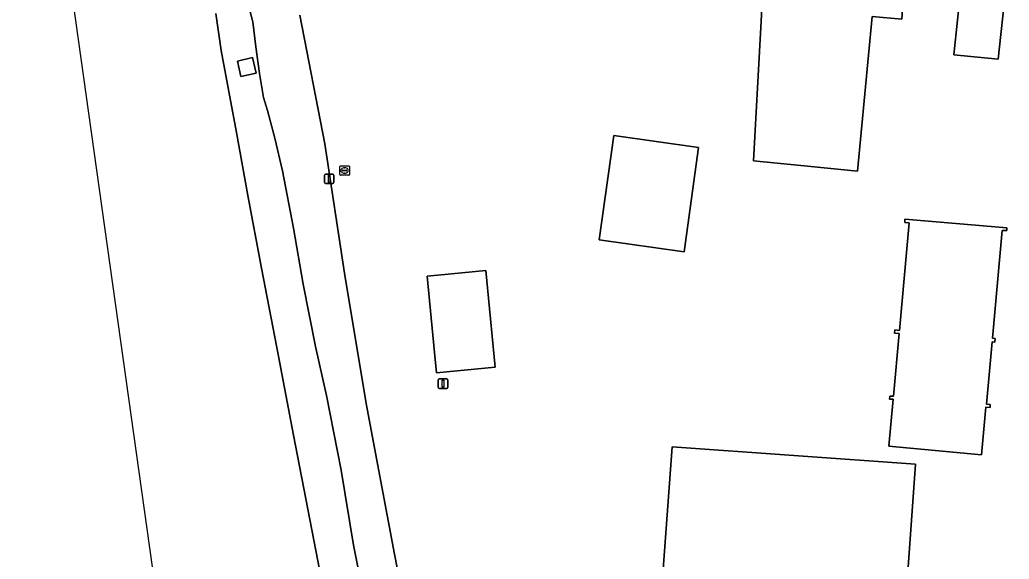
# Model space of a CAD drawing. Extents: x 156141 to 158132, y 385651 to 388333.
# Drawn here: x 156282.6 to 156387, y 386403.6 to 386460.6 of the extents above; entities that cross this region are included whole.
import ezdxf

# ---------------------------------------------------------------- set-up
doc = ezdxf.new("R2010")
doc.units = 0
for name, color, linetype in [('IMGEO_Berm_groen', 7, 'Continuous'), ('IMGEO_Erf', 7, 'Continuous'), ('IMGEO_Lichtmast', 7, 'Continuous'), ('IMGEO_Pand', 7, 'Continuous'), ('IMGEO_Rijbaan_autosnelweg', 7, 'Continuous'), ('IMGEO_Rioolput', 7, 'Continuous'), ('IMGEO_Terreindeel_gesloten', 7, 'Continuous')]:
    doc.layers.add(name, color=color, linetype=linetype)

msp = doc.modelspace()

# ---------------------------------------------------------------- linework, layer by layer
at = {"layer": 'IMGEO_Berm_groen'}
for points in [[(156306.64, 386462.49), (156307.2, 386460.39), (156307.49, 386457.74), (156307.89, 386454.92), (156308.31, 386452.39), (156308.73, 386451.01), (156309.52, 386448.09), (156310.32, 386444.63), (156311.48, 386438.58), (156312.5, 386432.67), (156313.79, 386426.08), (156314.96, 386420.92), (156316.51, 386413.03), (156317.82, 386405.13), (156319.19, 386398.22)], [(156319.19, 386398.22), (156317.82, 386405.13), (156316.51, 386413.03), (156314.96, 386420.92), (156313.79, 386426.08), (156312.5, 386432.67), (156311.48, 386438.58), (156310.32, 386444.63), (156309.52, 386448.09), (156308.73, 386451.01), (156308.31, 386452.39), (156307.89, 386454.92), (156307.49, 386457.74), (156307.2, 386460.39), (156306.64, 386462.49)], [(156303.27, 386461.27), (156303.85, 386457.36), (156305.48, 386448.68), (156306.67, 386442.03), (156308.1, 386434.37), (156309.71, 386425.99), (156311.49, 386416.74), (156313.21, 386407.83), (156314.86, 386399.29)], [(156323.07, 386399.49), (156322.14, 386404.16), (156319.17, 386420.08), (156316.86, 386433.83), (156314.78, 386447.5), (156312.14, 386461.09)]]:
    msp.add_lwpolyline(points, dxfattribs=at)
msp.add_lwpolyline([(156307.54, 386454.97), (156305.93, 386454.6), (156305.56, 386456.23), (156307.17, 386456.6)], close=True, dxfattribs=at)
at = {"layer": 'IMGEO_Erf'}
for points in [[(156365.02, 386445.22), (156360.04, 386445.71), (156361.5, 386472.02), (156366.27, 386471.71), (156366.08, 386469.17), (156376.24, 386468.45), (156375.89, 386463.46), (156375.69, 386460.67), (156372.55, 386460.93), (156371.01, 386444.62)], [(156352.71, 386436.1), (156343.75, 386437.35), (156345.29, 386448.37), (156354.25, 386447.12)], [(156374.34, 386415.56), (156374.79, 386420.52), (156374.39, 386420.55), (156374.42, 386420.87), (156374.82, 386420.84), (156375.42, 386427.48), (156374.94, 386427.52), (156374.97, 386427.84), (156375.45, 386427.8), (156376.48, 386439.16), (156376.01, 386439.19), (156376.03, 386439.53), (156386.77, 386438.63), (156386.77, 386438.33), (156386.3, 386438.36), (156385.27, 386426.96), (156385.54, 386426.94), (156385.5, 386426.56), (156385.23, 386426.59), (156384.64, 386420.01), (156385.03, 386419.98), (156385.01, 386419.66), (156384.57, 386419.7), (156384.11, 386414.67)], [(156332.78, 386423.91), (156326.58, 386423.3), (156326.37, 386425.48), (156325.58, 386433.52), (156326.73, 386433.63), (156331.78, 386434.13), (156332.57, 386426.09)]]:
    msp.add_lwpolyline(points, close=True, dxfattribs=at)
for points in [[(156386.91, 386466.22), (156385.86, 386456.43), (156381.19, 386456.91), (156382.34, 386467.92)], [(156312.14, 386461.09), (156314.78, 386447.5), (156316.86, 386433.83), (156319.17, 386420.08), (156322.14, 386404.16), (156323.07, 386399.49)], [(156350.47, 386402.08), (156351.44, 386415.52), (156377.14, 386413.67), (156376.21, 386400.81)]]:
    msp.add_lwpolyline(points, dxfattribs=at)
at = {"layer": 'IMGEO_Lichtmast'}
for p, q in [((156314.76, 386443.4), (156314.76, 386444.2)), ((156314.76, 386444.2), (156314.76, 386443.4)), ((156314.86, 386444.3), (156315.65, 386444.3)), ((156315.65, 386444.3), (156314.86, 386444.3)), ((156315.75, 386444.2), (156315.75, 386443.4)), ((156315.75, 386443.4), (156315.75, 386444.2)), ((156315.65, 386443.3), (156314.86, 386443.3)), ((156314.86, 386443.3), (156315.65, 386443.3)), ((156326.77, 386421.78), (156326.77, 386422.57)), ((156326.77, 386422.57), (156326.77, 386421.78)), ((156326.87, 386422.67), (156327.66, 386422.67)), ((156327.66, 386422.67), (156326.87, 386422.67)), ((156327.76, 386422.57), (156327.76, 386421.78)), ((156327.76, 386421.78), (156327.76, 386422.57)), ((156327.66, 386421.68), (156326.87, 386421.68)), ((156326.87, 386421.68), (156327.66, 386421.68))]:
    msp.add_line(p, q, dxfattribs=at)
for points in [[(156315.18, 386444.18), (156315.33, 386444.18), (156315.33, 386443.43), (156315.18, 386443.43), (156315.18, 386444.18)], [(156327.19, 386422.55), (156327.34, 386422.55), (156327.34, 386421.8), (156327.19, 386421.8), (156327.19, 386422.55)]]:
    msp.add_lwpolyline(points, dxfattribs=at)
for centre, start, end in [((156314.86, 386444.2), 90, 180), ((156314.86, 386444.2), 90, 180), ((156315.65, 386444.2), 0, 90), ((156315.65, 386444.2), 360, 90), ((156314.86, 386443.4), 180, 270), ((156314.86, 386443.4), 180, 270), ((156315.65, 386443.4), 270, 0), ((156315.65, 386443.4), 270, 0), ((156326.87, 386422.57), 90, 180), ((156326.87, 386422.57), 90, 180), ((156326.87, 386421.78), 180, 270), ((156326.87, 386421.78), 180, 270), ((156327.66, 386422.57), 0, 90), ((156327.66, 386422.57), 360, 90), ((156327.66, 386421.78), 270, 0), ((156327.66, 386421.78), 270, 0)]:
    msp.add_arc(centre, 0.1, start, end, dxfattribs=at)
at = {"layer": 'IMGEO_Pand'}
for points in [[(156375.89, 386463.46), (156376.24, 386468.45), (156366.08, 386469.17), (156366.27, 386471.71), (156361.5, 386472.02), (156360.04, 386445.71), (156365.02, 386445.22), (156371.01, 386444.62), (156372.55, 386460.93), (156375.69, 386460.67)], [(156383.83, 386467.74), (156383.71, 386467.76), (156382.34, 386467.92), (156381.19, 386456.91), (156385.86, 386456.43), (156386.91, 386466.22), (156387.03, 386467.37)], [(156352.71, 386436.1), (156354.25, 386447.12), (156345.29, 386448.37), (156343.75, 386437.35)], [(156386.3, 386438.36), (156386.77, 386438.33), (156386.77, 386438.63), (156376.03, 386439.53), (156376.01, 386439.19), (156376.48, 386439.16), (156375.45, 386427.8), (156374.97, 386427.84), (156374.94, 386427.52), (156375.42, 386427.48), (156374.82, 386420.84), (156374.42, 386420.87), (156374.39, 386420.55), (156374.79, 386420.52), (156374.34, 386415.56), (156384.11, 386414.67), (156384.57, 386419.7), (156385.01, 386419.66), (156385.03, 386419.98), (156384.64, 386420.01), (156385.23, 386426.59), (156385.5, 386426.56), (156385.54, 386426.94), (156385.27, 386426.96)], [(156331.78, 386434.13), (156326.73, 386433.63), (156325.58, 386433.52), (156326.37, 386425.48), (156326.58, 386423.3), (156332.78, 386423.91), (156332.57, 386426.09)], [(156377.14, 386413.67), (156351.44, 386415.52), (156350.47, 386402.08), (156350.23, 386398.79), (156350.91, 386398.74), (156359.12, 386398.14), (156377.62, 386396.81), (156377.9, 386400.69), (156377.37, 386400.73), (156376.21, 386400.81)]]:
    msp.add_lwpolyline(points, close=True, dxfattribs=at)
at = {"layer": 'IMGEO_Rijbaan_autosnelweg'}
for points in [[(156282.59, 386502.42), (156301.32, 386368.98)], [(156314.86, 386399.29), (156313.21, 386407.83), (156311.49, 386416.74), (156309.71, 386425.99), (156308.1, 386434.37), (156306.67, 386442.03), (156305.48, 386448.68), (156303.85, 386457.36), (156303.27, 386461.27)]]:
    msp.add_lwpolyline(points, dxfattribs=at)
at = {"layer": 'IMGEO_Rioolput'}
for p, q in [((156316.38, 386444.25), (156316.38, 386445.11)), ((156316.46, 386445.18), (156317.31, 386445.18)), ((156316.87, 386444.96), (156316.89, 386444.96)), ((156317.38, 386445.11), (156317.38, 386444.25)), ((156317.31, 386444.18), (156316.46, 386444.18)), ((156316.64, 386444.67), (156316.64, 386444.69)), ((156316.68, 386444.72), (156317.08, 386444.72)), ((156317.08, 386444.64), (156316.68, 386444.64)), ((156316.89, 386444.4), (156316.87, 386444.4)), ((156317.12, 386444.69), (156317.12, 386444.67))]:
    msp.add_line(p, q, dxfattribs=at)
for points in [[(156316.38, 386444.25), (156316.38, 386445.11)], [(156316.46, 386445.18), (156317.31, 386445.18)], [(156317.38, 386445.11), (156317.38, 386444.25)], [(156317.31, 386444.18), (156316.46, 386444.18)]]:
    msp.add_lwpolyline(points, dxfattribs=at)
for centre, radius, start, end in [((156316.46, 386445.1), 0.0765, 91.552, 178.448), ((156316.46, 386445.1), 0.0765, 91.552, 178.448), ((156317.31, 386445.1), 0.0765, 1.552, 88.448), ((156317.31, 386445.1), 0.0765, 1.552, 88.448), ((156316.46, 386444.25), 0.0765, 181.552, 268.448), ((156316.46, 386444.25), 0.0765, 181.552, 268.448), ((156316.68, 386444.68), 0.0403, 85.8775, 175.7526), ((156316.68, 386444.67), 0.0366, 178.938, 274.7102), ((156317.09, 386444.68), 0.0386, 1.7309, 96.639), ((156317.08, 386444.68), 0.043, 264.8664, 352.4533), ((156317.31, 386444.25), 0.0765, 271.552, 358.448), ((156317.31, 386444.25), 0.0765, 271.552, 358.448)]:
    msp.add_arc(centre, radius, start, end, dxfattribs=at)
for centre, major_axis, ratio, start_param, end_param in [((156316.87, 386444.68), (-0.387, 0.002), 0.722429, 4.712389, 7.853982), ((156316.89, 386444.68), (-0.39, 0.002), 0.717154, 1.570796, 4.712389)]:
    msp.add_ellipse(centre, major_axis=major_axis, ratio=ratio, start_param=start_param, end_param=end_param, dxfattribs=at)
at = {"layer": 'IMGEO_Terreindeel_gesloten'}
msp.add_lwpolyline([(156307.54, 386454.97), (156307.17, 386456.6), (156305.56, 386456.23), (156305.93, 386454.6)], close=True, dxfattribs=at)

doc.saveas('drawing.dxf')
